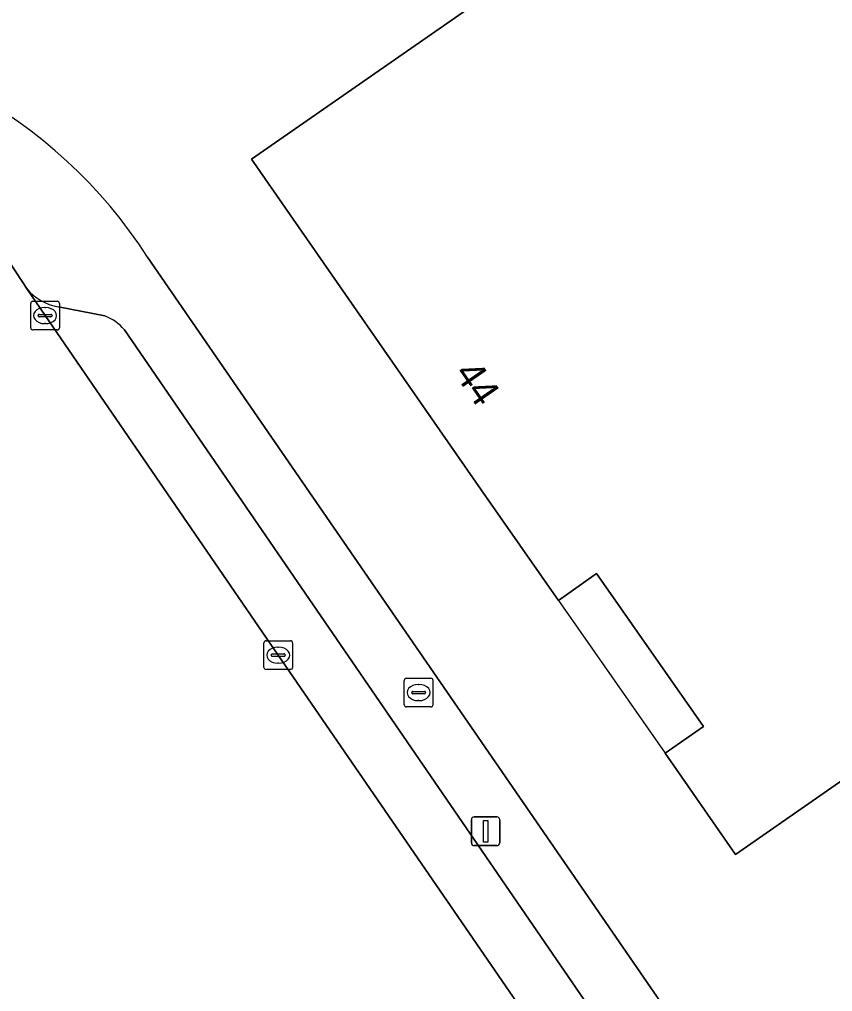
# Model space of a CAD drawing. Extents: x 157445 to 158888, y 383061 to 384688.
# Drawn here: x 157862.97 to 157891.27, y 383406.7 to 383440.53 of the extents above; entities that cross this region are included whole.
import ezdxf

# ---------------------------------------------------------------- set-up
doc = ezdxf.new("R2010")
doc.units = 0
for name, color, linetype in [('IMGEO_Brandkraan', 7, 'Continuous'), ('IMGEO_Erf', 7, 'Continuous'), ('IMGEO_Kolk', 7, 'Continuous'), ('IMGEO_Lichtmast', 7, 'Continuous'), ('IMGEO_Pand', 7, 'Continuous'), ('IMGEO_Pand_nummerreeks', 7, 'Continuous'), ('IMGEO_Pand_overbouw', 7, 'Continuous'), ('IMGEO_Parkeervlak_open', 7, 'Continuous'), ('IMGEO_Rijbaan_lokaal_open', 7, 'Continuous'), ('IMGEO_Voetpad_open', 7, 'Continuous')]:
    doc.layers.add(name, color=color, linetype=linetype)

msp = doc.modelspace()

# ---------------------------------------------------------------- linework, layer by layer
at = {"layer": 'IMGEO_Brandkraan'}
for p, q in [((157876.365, 383416.677), (157876.365, 383417.529)), ((157876.44, 383417.603), (157877.292, 383417.603)), ((157877.366, 383417.529), (157877.366, 383416.677)), ((157876.667, 383417.146), (157877.065, 383417.146)), ((157876.853, 383417.383), (157876.878, 383417.383)), ((157876.624, 383417.097), (157876.624, 383417.109)), ((157877.062, 383417.06), (157876.664, 383417.06)), ((157876.876, 383416.823), (157876.851, 383416.823)), ((157877.108, 383417.109), (157877.108, 383417.097)), ((157877.292, 383416.603), (157876.44, 383416.603))]:
    msp.add_line(p, q, dxfattribs=at)
for points in [[(157876.365, 383416.677), (157876.365, 383417.529)], [(157876.44, 383417.603), (157877.292, 383417.603)], [(157877.366, 383417.529), (157877.366, 383416.677)], [(157877.292, 383416.603), (157876.44, 383416.603)]]:
    msp.add_lwpolyline(points, dxfattribs=at)
for centre, radius, start, end in [((157876.442, 383417.527), 0.0765, 91.552, 178.448), ((157876.442, 383417.527), 0.0765, 91.552, 178.448), ((157877.29, 383417.527), 0.0765, 1.552, 88.448), ((157877.29, 383417.527), 0.0765, 1.552, 88.448), ((157876.664, 383417.106), 0.0403, 85.8775, 175.7526), ((157877.069, 383417.108), 0.0386, 1.7309, 96.639), ((157876.661, 383417.096), 0.0366, 178.938, 274.7102), ((157877.065, 383417.103), 0.043, 264.8664, 352.4533), ((157876.442, 383416.679), 0.0765, 181.552, 268.448), ((157876.442, 383416.679), 0.0765, 181.552, 268.448), ((157877.29, 383416.679), 0.0765, 271.552, 358.448), ((157877.29, 383416.679), 0.0765, 271.552, 358.448)]:
    msp.add_arc(centre, radius, start, end, dxfattribs=at)
for centre, major_axis, ratio, start_param, end_param in [((157876.852, 383417.103), (-0.387, 0.002), 0.722429, 4.712389, 7.853982), ((157876.877, 383417.103), (-0.39, 0.002), 0.717154, 1.570796, 4.712389)]:
    msp.add_ellipse(centre, major_axis=major_axis, ratio=ratio, start_param=start_param, end_param=end_param, dxfattribs=at)
at = {"layer": 'IMGEO_Erf'}
msp.add_lwpolyline([(157909.187, 383426.256), (157898.724, 383418.999), (157887.9, 383411.467), (157885.447, 383414.994), (157886.777, 383415.919), (157883.061, 383421.254), (157881.73, 383420.313), (157879.047, 383424.159), (157871.054, 383435.67), (157892.318, 383450.45)], close=True, dxfattribs=at)
msp.add_lwpolyline([(157867.433, 383432.258), (157908.666, 383372.402), (157939.64, 383327.608), (157940.949, 383325.715), (157950.145, 383325.96), (157966.252, 383337.038), (157969.609, 383339.347), (158000, 383360.249), (158003.024, 383362.329), (158006.393, 383364.646), (158017.962, 383372.552), (158018.659, 383373.03), (158024.393, 383376.961), (158024.278, 383377.131)], dxfattribs=at)
msp.add_arc((157852.971, 383422.954), 17.197, 32.7554, 90.7027, dxfattribs=at)
at = {"layer": 'IMGEO_Kolk'}
for p, q in [((157863.437, 383430.725), (157864.289, 383430.725)), ((157863.362, 383429.799), (157863.362, 383430.651)), ((157863.85, 383430.505), (157863.875, 383430.505)), ((157864.363, 383430.651), (157864.363, 383429.799)), ((157863.621, 383430.219), (157863.621, 383430.231)), ((157864.059, 383430.182), (157863.661, 383430.182)), ((157863.664, 383430.268), (157864.062, 383430.268)), ((157864.105, 383430.231), (157864.105, 383430.219)), ((157864.289, 383429.725), (157863.437, 383429.725)), ((157863.873, 383429.945), (157863.848, 383429.945)), ((157871.479, 383417.981), (157871.479, 383418.833)), ((157871.554, 383418.907), (157872.406, 383418.907)), ((157872.48, 383418.833), (157872.48, 383417.981)), ((157871.967, 383418.687), (157871.992, 383418.687)), ((157871.738, 383418.401), (157871.738, 383418.413)), ((157872.176, 383418.364), (157871.778, 383418.364)), ((157871.781, 383418.45), (157872.179, 383418.45)), ((157872.222, 383418.413), (157872.222, 383418.401)), ((157872.406, 383417.907), (157871.554, 383417.907)), ((157871.99, 383418.127), (157871.965, 383418.127))]:
    msp.add_line(p, q, dxfattribs=at)
for points in [[(157863.437, 383430.725), (157864.289, 383430.725)], [(157863.362, 383429.799), (157863.362, 383430.651)], [(157864.363, 383430.651), (157864.363, 383429.799)], [(157864.289, 383429.725), (157863.437, 383429.725)], [(157871.479, 383417.981), (157871.479, 383418.833)], [(157871.554, 383418.907), (157872.406, 383418.907)], [(157872.48, 383418.833), (157872.48, 383417.981)], [(157872.406, 383417.907), (157871.554, 383417.907)]]:
    msp.add_lwpolyline(points, dxfattribs=at)
for centre, radius, start, end in [((157863.439, 383430.649), 0.0765, 91.552, 178.448), ((157863.439, 383430.649), 0.0765, 91.552, 178.448), ((157864.287, 383430.649), 0.0765, 1.552, 88.448), ((157864.287, 383430.649), 0.0765, 1.552, 88.448), ((157863.661, 383430.228), 0.0403, 85.8775, 175.7526), ((157863.658, 383430.218), 0.0366, 178.938, 274.7102), ((157864.062, 383430.225), 0.043, 264.8664, 352.4533), ((157864.066, 383430.23), 0.0386, 1.7309, 96.639), ((157863.439, 383429.801), 0.0765, 181.552, 268.448), ((157863.439, 383429.801), 0.0765, 181.552, 268.448), ((157864.287, 383429.801), 0.0765, 271.552, 358.448), ((157864.287, 383429.801), 0.0765, 271.552, 358.448), ((157871.556, 383418.831), 0.0765, 91.552, 178.448), ((157871.556, 383418.831), 0.0765, 91.552, 178.448), ((157872.404, 383418.831), 0.0765, 1.552, 88.448), ((157872.404, 383418.831), 0.0765, 1.552, 88.448), ((157871.778, 383418.41), 0.0403, 85.8775, 175.7526), ((157871.775, 383418.4), 0.0366, 178.938, 274.7102), ((157872.179, 383418.407), 0.043, 264.8664, 352.4533), ((157872.183, 383418.412), 0.0386, 1.7309, 96.639), ((157871.556, 383417.983), 0.0765, 181.552, 268.448), ((157871.556, 383417.983), 0.0765, 181.552, 268.448), ((157872.404, 383417.983), 0.0765, 271.552, 358.448), ((157872.404, 383417.983), 0.0765, 271.552, 358.448)]:
    msp.add_arc(centre, radius, start, end, dxfattribs=at)
for centre, major_axis, ratio, start_param, end_param in [((157863.849, 383430.225), (-0.387, 0.002), 0.722429, 4.712389, 7.853982), ((157863.874, 383430.225), (-0.39, 0.002), 0.717154, 1.570796, 4.712389), ((157871.966, 383418.407), (-0.387, 0.002), 0.722429, 4.712389, 7.853982), ((157871.991, 383418.407), (-0.39, 0.002), 0.717154, 1.570796, 4.712389)]:
    msp.add_ellipse(centre, major_axis=major_axis, ratio=ratio, start_param=start_param, end_param=end_param, dxfattribs=at)
at = {"layer": 'IMGEO_Lichtmast'}
for p, q in [((157878.801, 383412.776), (157879.591, 383412.776)), ((157879.591, 383412.776), (157878.801, 383412.776)), ((157878.701, 383411.876), (157878.701, 383412.676)), ((157878.701, 383412.676), (157878.701, 383411.876)), ((157879.691, 383412.676), (157879.691, 383411.876)), ((157879.691, 383411.876), (157879.691, 383412.676)), ((157879.591, 383411.776), (157878.801, 383411.776)), ((157878.801, 383411.776), (157879.591, 383411.776))]:
    msp.add_line(p, q, dxfattribs=at)
msp.add_lwpolyline([(157879.121, 383412.651), (157879.271, 383412.651), (157879.271, 383411.901), (157879.121, 383411.901), (157879.121, 383412.651)], dxfattribs=at)
for centre, start, end in [((157878.801, 383412.676), 90, 180), ((157878.801, 383412.676), 90, 180), ((157879.591, 383412.676), 0, 90), ((157879.591, 383412.676), 360, 90), ((157878.801, 383411.876), 180, 270), ((157878.801, 383411.876), 180, 270), ((157879.591, 383411.876), 270, 0), ((157879.591, 383411.876), 270, 0)]:
    msp.add_arc(centre, 0.1, start, end, dxfattribs=at)
at = {"layer": 'IMGEO_Pand'}
msp.add_lwpolyline([(157879.047, 383424.159), (157881.73, 383420.313), (157883.061, 383421.254), (157886.777, 383415.919), (157885.447, 383414.994), (157887.9, 383411.467), (157898.724, 383418.999), (157909.187, 383426.256), (157892.318, 383450.45), (157871.054, 383435.67)], close=True, dxfattribs=at)
at = {"layer": 'IMGEO_Pand_overbouw'}
msp.add_lwpolyline([(157881.73, 383420.313), (157885.447, 383414.994), (157886.777, 383415.919), (157883.061, 383421.254)], close=True, dxfattribs=at)
at = {"layer": 'IMGEO_Parkeervlak_open'}
for points in [[(157863.215, 383431.182), (157863.862, 383430.224), (157871.979, 383418.406), (157880.805, 383405.562), (157894.321, 383385.972), (157905.565, 383369.639), (157915.623, 383355.122), (157935.388, 383326.53), (157935.643, 383326.174), (157936.465, 383325.145)], [(157865.939, 383430.213), (157864.331, 383430.536)], [(157936.153, 383328.952), (157907.044, 383371.058), (157890.489, 383394.989), (157884.813, 383403.235), (157866.622, 383429.736)]]:
    msp.add_lwpolyline(points, dxfattribs=at)
for centre, radius, start, end in [((157864.584, 383432.26), 1.743, 218.22, 261.651), ((157865.385, 383428.692), 1.618, 40.1562, 69.9837)]:
    msp.add_arc(centre, radius, start, end, dxfattribs=at)
at = {"layer": 'IMGEO_Rijbaan_lokaal_open'}
msp.add_lwpolyline([(157880.805, 383405.562), (157871.979, 383418.406), (157863.862, 383430.224), (157863.215, 383431.182), (157863.063, 383431.408), (157861.947, 383433.093)], dxfattribs=at)
at = {"layer": 'IMGEO_Voetpad_open'}
for points in [[(157861.947, 383433.093), (157863.063, 383431.408), (157863.215, 383431.182)], [(157908.666, 383372.402), (157867.433, 383432.258)], [(157864.331, 383430.536), (157865.939, 383430.213)], [(157866.622, 383429.736), (157884.813, 383403.235), (157885.67, 383403.825), (157891.346, 383395.579), (157890.489, 383394.989), (157907.044, 383371.058), (157936.153, 383328.952)]]:
    msp.add_lwpolyline(points, dxfattribs=at)
for centre, radius, start, end in [((157852.971, 383422.954), 17.197, 32.7554, 90.7027), ((157864.584, 383432.26), 1.743, 218.22, 261.651), ((157865.385, 383428.692), 1.618, 40.1562, 69.9837)]:
    msp.add_arc(centre, radius, start, end, dxfattribs=at)

# ---------------------------------------------------------------- texts
at = {"layer": 'IMGEO_Pand_nummerreeks'}
msp.add_text('44', height=1, rotation=304.7787, dxfattribs=at).set_placement((157878.082, 383428.212))

doc.saveas('drawing.dxf')
